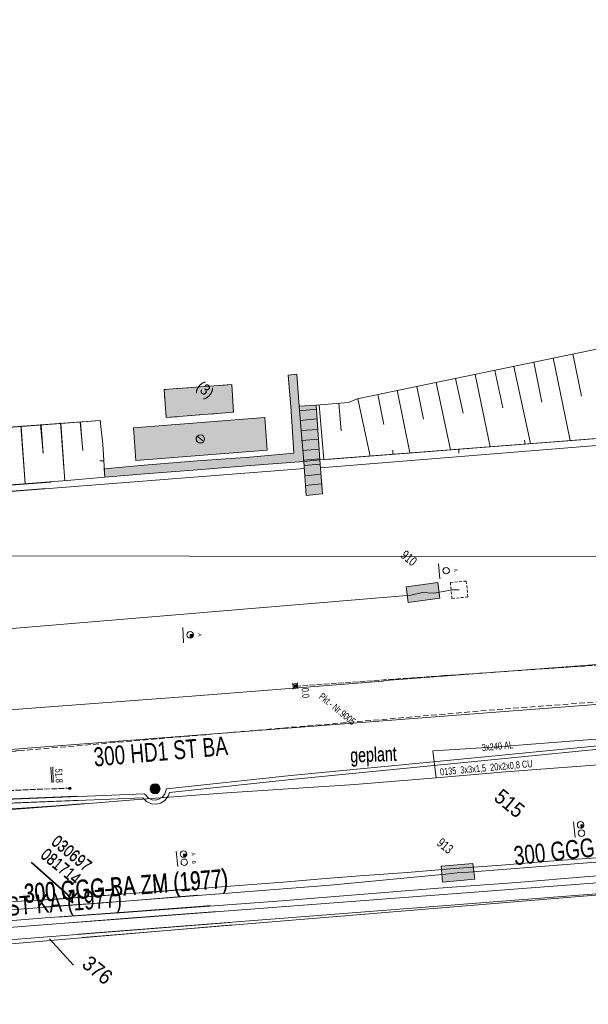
# Model space of a CAD drawing. Header units: metres. Extents: x -740 to 758, y -633 to 854.
# Tile 512 of 656: x -174 to -131, y -157 to -82. Entities that reach past the tile are written whole.
import ezdxf

# ---------------------------------------------------------------- set-up
doc = ezdxf.new("R2010")
doc.units = ezdxf.units.M
doc.header["$MEASUREMENT"] = 0
for name, pattern in [('208_125', [0.3328, 0.208, -0.1248]), ('416_125', [0.5408, 0.416, -0.1248]), ('416_208', [0.624, 0.416, -0.208]), ('832_832', [1.664, 0.832, -0.832])]:
    doc.linetypes.add(name, pattern=pattern)
for name, color, linetype in [('Gas.LOVION', 7, 'Continuous'), ('Gis.LOVION', 7, 'Continuous'), ('Grundkarte.LOVION', 7, 'Continuous'), ('Grundkarte_Text.LOVION', 7, 'Continuous'), ('Strom.LOVION', 7, 'Continuous'), ('StromBemass.LOVION', 7, 'Continuous'), ('Telko.LOVION', 7, 'Continuous'), ('ViewBounds.LOVION', 7, 'Continuous'), ('Wasser.LOVION', 7, 'Continuous')]:
    doc.layers.add(name, color=color, linetype=linetype)
doc.styles.add('ERSTELLTER_STIL_1', font='arial.ttf')

msp = doc.modelspace()

# ---------------------------------------------------------------- hatches: boundary and pattern name
at = {"layer": 'Grundkarte.LOVION', "linetype": 'Continuous', "lineweight": 18}
for points in [[(-167.465, -116.884), (-164.447, -116.618), (-160.486, -116.32), (-156.499, -115.989), (-152.479, -115.685), (-152.676, -113.369), (-152.827, -111.522), (-153.003, -109.115), (-153.647, -109.178), (-153.445, -111.553), (-153.32, -113.432), (-153.218, -115.077), (-156.529, -115.371), (-160.522, -115.643), (-164.51, -115.974), (-167.528, -116.24)], [(-162.851, -112.383), (-157.778, -111.976), (-157.893, -109.889), (-162.998, -110.27)], [(-151.414, -113.275), (-151.533, -111.454), (-152.827, -111.522), (-152.676, -113.369)], [(-155.223, -114.83), (-155.405, -112.365), (-165.317, -113.157), (-165.135, -115.622)], [(-151.25, -115.564), (-151.414, -113.275), (-152.676, -113.369), (-152.479, -115.685)], [(-151.056, -118.146), (-151.25, -115.564), (-152.479, -115.685), (-152.286, -118.267)]]:
    msp.add_hatch(color=254, dxfattribs=at).paths.add_polyline_path(points)
at = {"layer": 'Strom.LOVION', "linetype": 'Continuous', "lineweight": 13}
msp.add_hatch(color=7, dxfattribs=at).paths.add_polyline_path([(-163.393, -140.625), (-163.365, -140.587), (-163.343, -140.546), (-163.326, -140.502), (-163.314, -140.457), (-163.308, -140.41), (-163.309, -140.363), (-163.315, -140.316), (-163.326, -140.271), (-163.344, -140.227), (-163.367, -140.186), (-163.394, -140.148), (-163.427, -140.114), (-163.463, -140.084), (-163.503, -140.059), (-163.545, -140.039), (-163.59, -140.025), (-163.636, -140.016), (-163.683, -140.013), (-163.73, -140.016), (-163.776, -140.025), (-163.821, -140.04), (-163.863, -140.06), (-163.903, -140.085), (-163.939, -140.116), (-163.971, -140.15), (-163.999, -140.188), (-164.021, -140.229), (-164.038, -140.273), (-164.05, -140.319), (-164.056, -140.365), (-164.056, -140.412), (-164.049, -140.459), (-164.038, -140.504), (-164.02, -140.548), (-163.997, -140.589), (-163.97, -140.627), (-163.937, -140.661), (-163.901, -140.691), (-163.861, -140.716), (-163.819, -140.736), (-163.774, -140.75), (-163.728, -140.759), (-163.681, -140.762), (-163.634, -140.759), (-163.588, -140.75), (-163.543, -140.735), (-163.501, -140.715), (-163.461, -140.69), (-163.425, -140.66)])
at = {"layer": 'StromBemass.LOVION', "linetype": 'Continuous', "lineweight": 13}
for points in [[(-153.027, -132.691), (-153.02, -132.682), (-153.015, -132.671), (-153.01, -132.66), (-153.007, -132.649), (-153.006, -132.637), (-153.006, -132.626), (-153.008, -132.614), (-153.011, -132.603), (-153.015, -132.592), (-153.021, -132.582), (-153.027, -132.572), (-153.036, -132.564), (-153.045, -132.556), (-153.054, -132.55), (-153.065, -132.545), (-153.076, -132.541), (-153.088, -132.539), (-153.099, -132.539), (-153.111, -132.539), (-153.123, -132.542), (-153.134, -132.545), (-153.144, -132.55), (-153.154, -132.557), (-153.163, -132.564), (-153.171, -132.573), (-153.178, -132.582), (-153.184, -132.592), (-153.188, -132.603), (-153.191, -132.615), (-153.192, -132.626), (-153.192, -132.638), (-153.191, -132.65), (-153.188, -132.661), (-153.183, -132.672), (-153.178, -132.682), (-153.171, -132.692), (-153.163, -132.7), (-153.154, -132.708), (-153.144, -132.714), (-153.133, -132.719), (-153.122, -132.722), (-153.111, -132.725), (-153.099, -132.725), (-153.087, -132.724), (-153.076, -132.722), (-153.065, -132.719), (-153.054, -132.714), (-153.044, -132.707), (-153.035, -132.7)], [(-170.032, -140.414), (-170.025, -140.404), (-170.019, -140.394), (-170.015, -140.383), (-170.012, -140.371), (-170.01, -140.359), (-170.01, -140.347), (-170.012, -140.335), (-170.015, -140.324), (-170.019, -140.313), (-170.025, -140.302), (-170.032, -140.293), (-170.04, -140.284), (-170.049, -140.277), (-170.059, -140.27), (-170.07, -140.265), (-170.082, -140.262), (-170.093, -140.259), (-170.105, -140.259), (-170.117, -140.26), (-170.129, -140.262), (-170.14, -140.266), (-170.151, -140.271), (-170.161, -140.277), (-170.17, -140.285), (-170.178, -140.293), (-170.185, -140.303), (-170.191, -140.313), (-170.195, -140.325), (-170.198, -140.336), (-170.199, -140.348), (-170.199, -140.36), (-170.198, -140.372), (-170.195, -140.383), (-170.19, -140.394), (-170.185, -140.405), (-170.178, -140.414), (-170.17, -140.423), (-170.16, -140.43), (-170.15, -140.437), (-170.139, -140.442), (-170.128, -140.445), (-170.116, -140.448), (-170.105, -140.448), (-170.093, -140.448), (-170.081, -140.445), (-170.07, -140.442), (-170.059, -140.436), (-170.049, -140.43), (-170.04, -140.422)]]:
    msp.add_hatch(color=7, dxfattribs=at).paths.add_polyline_path(points)
at = {"layer": 'Telko.LOVION', "linetype": 'Continuous', "lineweight": 13}
for points in [[(-142.363, -124.833), (-144.755, -125.156), (-144.611, -126.324), (-142.203, -126.015)], [(-142.363, -124.833), (-144.755, -125.156), (-144.611, -126.324), (-142.203, -126.015)], [(-161.033, -129.008), (-160.945, -129), (-160.932, -128.984), (-160.903, -128.981), (-160.811, -128.868), (-160.813, -128.839), (-160.787, -128.807), (-160.793, -128.748), (-161.043, -128.758)], [(-131.568, -143.344), (-131.552, -143.357), (-131.494, -143.351), (-131.467, -143.319), (-131.438, -143.316), (-131.372, -143.236), (-131.375, -143.207), (-131.348, -143.175), (-131.357, -143.087), (-131.591, -143.11)], [(-161.515, -145.548), (-161.427, -145.539), (-161.414, -145.523), (-161.384, -145.52), (-161.305, -145.424), (-161.308, -145.394), (-161.282, -145.362), (-161.287, -145.304), (-161.538, -145.313)], [(-139.716, -146.017), (-142.103, -146.236), (-142.002, -147.423), (-139.585, -147.201)], [(-139.716, -146.017), (-142.103, -146.236), (-142.002, -147.423), (-139.585, -147.201)]]:
    msp.add_hatch(color=7, dxfattribs=at).paths.add_polyline_path(points)

# ---------------------------------------------------------------- linework, layer by layer
at = {"layer": 'Gas.LOVION', "color": 1, "linetype": '416_208', "lineweight": 18}
for points in [[(-92.082, -130.942), (-137.47, -134.374), (-185.14, -138.488)], [(-173.791, -137.488), (-187.975, -138.727), (-190.564, -138.995), (-193.409, -138.918)]]:
    msp.add_lwpolyline(points, dxfattribs=at)
at = {"layer": 'Gas.LOVION', "color": 5, "linetype": 'Continuous', "lineweight": 18}
for points in [[(-159.007, -149.638), (-165.388, -150.129), (-188.149, -151.911), (-188.692, -140.156), (-193.637, -140.211), (-194.255, -140.242), (-194.587, -140.023), (-200.991, -140.576)], [(60.234, -150.29), (55.819, -146.85), (46.687, -144.595), (32.986, -143.969), (16.187, -143.247), (10.626, -142.904), (4.044, -142.69), (-6.884, -142.163), (-13.094, -141.824), (-15.332, -141.762), (-23.066, -141.41), (-33.923, -141.156), (-36.696, -141.058), (-37.545, -141.141), (-48.45, -141.306), (-70.4, -142.92), (-71.831, -143.089), (-94.806, -144.804), (-113.16, -146.169), (-165.409, -150.155), (-170.485, -150.533)]]:
    msp.add_lwpolyline(points, dxfattribs=at)
at = {"layer": 'Grundkarte.LOVION', "color": 8, "linetype": 'Continuous', "lineweight": 18}
for points in [[(-110.136, -30.029), (-108.387, -52.144), (-107.699, -61.002), (-104.931, -95.962), (-111.034, -122.716), (-101.531, -121.964), (-102.119, -129.558), (-102.288, -130.55), (-102.689, -131.89), (-114.13, -132.772), (-115.666, -112.824), (-116.284, -104.993), (-119.64, -61.904), (-121.097, -43.367), (-119.64, -61.904), (-116.284, -104.993), (-115.666, -112.824), (-114.13, -132.772), (-119.996, -133.227), (-185.413, -138.264)], [(-150.749, -115.545), (-115.666, -112.824)], [(-152.676, -113.369), (-151.414, -113.275)], [(-190.106, -134.407), (-190.334, -130.558), (-189.158, -130.502), (-188.788, -135.49), (-161.238, -133.417), (-146.512, -132.273), (-146.31, -132.224), (-120.405, -130.253), (-121.689, -113.797), (-151.219, -116.182)], [(-167.465, -116.884), (-167.62, -114.387)], [(-135.818, -114.085), (-135.79, -114.378)], [(-145.763, -114.851), (-145.761, -115.176)], [(-140.776, -115.072), (-140.778, -114.747)], [(-167.851, -115.651), (-167.527, -115.648)], [(-211.886, -116.507), (-205.082, -115.96), (-199.376, -119.304), (-195.325, -119.026), (-171.527, -117.26)], [(-152.428, -116.212), (-182.932, -118.603)], [(-182.483, -118.057), (-170.308, -117.132)], [(-171.923, -117.743), (-193.25, -119.384)], [(-152.286, -118.267), (-151.056, -118.146)], [(-185.413, -138.264), (-119.996, -133.227)], [(-142.489, -139.564), (-142.748, -137.521), (-137.871, -137.221), (-134.645, -136.965), (-130.743, -136.672), (-127.133, -136.408), (-123.881, -136.119), (-121.006, -135.897), (-118.248, -135.687), (-115.172, -135.416), (-110.359, -135.063), (-110.079, -137.016)], [(-165.291, -141.232), (-158.28, -140.694), (-148.617, -140.075), (-142.489, -139.564), (-137.272, -139.113), (-130.261, -138.576)], [(-203.474, -143.597), (-203.064, -143.557), (-202.59, -143.569), (-202.121, -143.524), (-201.647, -143.536), (-201.147, -143.517), (-200.705, -143.503), (-197.733, -143.361), (-194.789, -143.25), (-191.817, -143.107), (-188.852, -142.906), (-185.913, -142.737), (-182.947, -142.536), (-180.014, -142.308), (-177.049, -142.107), (-175.143, -141.95), (-174.115, -141.879), (-171.15, -141.678), (-168.951, -141.492)], [(-180.432, -142.358), (-180.049, -142.35), (-177.083, -142.149), (-175.177, -141.992), (-174.15, -141.921), (-171.158, -141.688), (-165.291, -141.232)], [(59.795, -150.791), (57.501, -147.882), (54.63, -146.331), (51.796, -145.455), (45.853, -144.824), (-9.898, -142.62), (-22.984, -142.097), (-32.2, -141.845), (-35.721, -141.805), (-41.25, -141.784), (-51.209, -142.107), (-60.488, -142.719), (-111.116, -146.664), (-112.334, -146.902), (-169.473, -151.365)], [(-130.432, -145.597), (-133.983, -145.856), (-137.56, -146.146), (-141.111, -146.405), (-144.689, -146.696), (-148.24, -146.954), (-151.114, -147.176), (-154.016, -147.43), (-162.64, -148.096), (-165.547, -148.292), (-171.296, -148.735), (-172.59, -148.803)], [(-169.473, -151.365), (-112.334, -146.902), (-121.656, -147.695), (-169.184, -151.603), (-121.656, -147.695), (-112.334, -146.902), (-112.55, -150.44), (-113.008, -159.056), (-115.991, -179.327), (-145.658, -170.937), (-115.991, -179.327), (-116.389, -181.908), (-116.449, -182.505), (-116.572, -182.458), (-138.556, -176.775), (-116.572, -182.458), (-117.713, -184.697), (-134.088, -180.446)], [(-161.109, -147.937), (-162.605, -148.054), (-165.539, -148.282), (-171.288, -148.726), (-174.169, -148.889), (-177.044, -149.111), (-179.95, -149.306), (-182.831, -149.47), (-184.769, -149.6), (-186.765, -149.736), (-190.706, -149.944), (-192.649, -150.016), (-202.5, -150.536), (-204.443, -150.608), (-206.413, -150.712), (-208.149, -150.793), (-208.863, -150.744), (-209.247, -150.752), (-209.364, -150.764)], [(-211.688, -153.592), (-207.55, -153.601), (-195.508, -153.428), (-205.069, -154.186), (-212.692, -154.813), (-205.069, -154.186), (-126.625, -176.279), (-205.069, -154.186), (-195.508, -153.428), (-185.859, -152.958), (-178.347, -152.401), (-157.799, -150.658), (-178.347, -152.401), (-185.859, -152.958), (-195.508, -153.428), (-158.024, -150.473)], [(-158.024, -150.473), (-195.508, -153.428), (-207.55, -153.601), (-211.688, -153.592)]]:
    msp.add_lwpolyline(points, dxfattribs=at)
at = {"layer": 'Grundkarte.LOVION', "color": 253, "linetype": 'Continuous', "lineweight": 18}
for points in [[(-111.773, -32.022), (-111.188, -31.965), (-109.745, -50.651), (-108.934, -61.064), (-111.66, -61.301), (-113.89, -61.46), (-119.64, -61.904), (-121.097, -43.367), (-119.64, -61.904), (-116.284, -104.993), (-115.666, -112.824), (-114.13, -132.772), (-119.996, -133.227), (-185.413, -138.264)], [(-121.689, -113.797), (-151.219, -116.182), (-151.25, -115.564), (-151.414, -113.275), (-151.533, -111.454), (-149.1, -111.246), (-148.447, -110.975), (-121.422, -105.348)], [(-169.473, -151.365), (-112.334, -146.902), (-111.116, -146.664), (-60.488, -142.719), (-51.209, -142.107), (-41.25, -141.784), (-35.721, -141.805), (-32.2, -141.845), (-22.984, -142.097), (-9.898, -142.62), (45.853, -144.824), (51.796, -145.455), (54.63, -146.331), (57.501, -147.882), (59.795, -150.791)], [(-211.688, -153.592), (-207.55, -153.601), (-195.508, -153.428), (-158.024, -150.473)]]:
    msp.add_lwpolyline(points, dxfattribs=at)
at = {"layer": 'Grundkarte.LOVION', "color": 7, "linetype": 'Continuous', "lineweight": 13}
for points in [[(-121.422, -105.348), (-148.447, -110.975), (-149.1, -111.246), (-151.533, -111.454), (-151.25, -115.564), (-115.666, -112.824)], [(-132.198, -107.584), (-131.532, -110.77)], [(-135.123, -108.195), (-134.533, -111.211)], [(-133.677, -107.876), (-132.388, -114.104)], [(-139.554, -109.13), (-138.43, -114.577)], [(-138.075, -108.838), (-137.475, -111.646)], [(-136.628, -108.519), (-135.38, -114.338)], [(-167.803, -112.729), (-167.814, -112.612), (-175.736, -113.209), (-196.328, -109.37), (-199.662, -109.43), (-202.492, -110.712), (-204.537, -113.069), (-205.082, -115.96), (-199.376, -119.304), (-196.911, -119.122), (-196.328, -109.37), (-196.911, -119.122), (-171.527, -117.26)], [(-142.479, -109.742), (-141.422, -114.81)], [(-141.033, -109.423), (-140.45, -112.055)], [(-146.883, -110.645), (-146.426, -112.906)], [(-145.437, -110.326), (-144.472, -115.05)], [(-143.958, -110.034), (-143.451, -112.497)], [(-149.835, -111.288), (-149.661, -113.37)], [(-148.388, -110.969), (-147.464, -115.283)], [(-151.299, -111.431), (-150.957, -115.536)], [(-182.483, -118.057), (-170.308, -117.132), (-167.465, -116.884), (-167.62, -114.387), (-167.824, -112.604), (-175.778, -113.175), (-178.125, -112.754)], [(-172.318, -112.895), (-172.132, -115.094)], [(-170.822, -112.779), (-170.483, -117.149)], [(-170.78, -112.813), (-170.55, -116.071)], [(-169.32, -112.72), (-169.141, -114.86)], [(-169.31, -112.729), (-169.176, -114.4)], [(-173.814, -113.012), (-173.475, -117.383)], [(-173.772, -113.047), (-173.465, -117.391)], [(-172.276, -112.93), (-172.123, -115.102)], [(-171.646, -151.716), (-169.827, -153.696)]]:
    msp.add_lwpolyline(points, dxfattribs=at)
for points in [[(-167.465, -116.884), (-167.528, -116.24), (-164.51, -115.974), (-160.522, -115.643), (-156.529, -115.371), (-153.218, -115.077), (-153.32, -113.432), (-153.445, -111.553), (-153.647, -109.178), (-153.003, -109.115), (-152.827, -111.522), (-152.676, -113.369), (-152.479, -115.685), (-156.499, -115.989), (-160.486, -116.32), (-164.447, -116.618)], [(-155.223, -114.83), (-165.135, -115.622), (-165.317, -113.157), (-155.405, -112.365)], [(-160.016, -114.175), (-160.095, -114.272), (-160.388, -114.3), (-160.548, -114.168), (-160.577, -113.875), (-160.498, -113.779)], [(-160.016, -114.175), (-160.095, -114.272), (-160.388, -114.3), (-160.548, -114.168), (-160.577, -113.875), (-160.498, -113.779)]]:
    msp.add_lwpolyline(points, close=True, dxfattribs=at)
at = {"layer": 'Grundkarte.LOVION', "color": 8, "linetype": 'Continuous', "lineweight": 18}
msp.add_lwpolyline([(-162.851, -112.383), (-162.998, -110.27), (-157.893, -109.889), (-157.778, -111.976)], close=True, dxfattribs=at)
at = {"layer": 'Grundkarte.LOVION', "color": 8, "linetype": '832_832', "lineweight": 18}
msp.add_lwpolyline([(-157.778, -111.976), (-157.893, -109.889), (-162.998, -110.27), (-162.851, -112.383)], close=True, dxfattribs=at)
at = {"layer": 'Grundkarte.LOVION', "color": 251, "linetype": 'Continuous', "lineweight": 13}
for points in [[(-151.414, -113.275), (-152.676, -113.369), (-152.827, -111.522), (-151.533, -111.454)], [(-151.25, -115.564), (-152.479, -115.685), (-152.676, -113.369), (-151.414, -113.275)], [(-151.056, -118.146), (-152.286, -118.267), (-152.479, -115.685), (-151.25, -115.564)]]:
    msp.add_lwpolyline(points, close=True, dxfattribs=at)
for points in [[(-152.793, -111.873), (-151.505, -111.747)], [(-152.75, -112.608), (-151.462, -112.482)], [(-152.634, -114.104), (-151.372, -114.01)], [(-152.559, -114.865), (-151.298, -114.771)], [(-152.517, -115.6), (-151.255, -115.506)], [(-152.477, -116.009), (-151.247, -115.889)], [(-152.402, -116.771), (-151.173, -116.65)], [(-152.36, -117.505), (-151.131, -117.385)]]:
    msp.add_lwpolyline(points, dxfattribs=at)
at = {"layer": 'Grundkarte.LOVION', "color": 7, "linetype": 'Continuous', "lineweight": 13}
msp.add_circle((-160.263, -114), 0.313, dxfattribs=at)
msp.add_circle((-160.263, -114), 0.313, dxfattribs=at)
at = {"layer": 'Strom.LOVION', "color": 9, "linetype": 'Continuous', "lineweight": 18}
for points in [[(-153.337, -132.453), (-152.887, -132.823)], [(-153.297, -132.863), (-152.914, -132.397)]]:
    msp.add_lwpolyline(points, dxfattribs=at)
at = {"layer": 'Strom.LOVION', "color": 94, "linetype": 'Continuous', "lineweight": 18}
for points in [[(-100.185, -144.502), (-118.306, -145.682), (-124.518, -136.861), (-125.119, -136.906), (-141.381, -138.51), (-153.413, -139.687), (-162.597, -140.673), (-162.678, -140.903), (-162.91, -141.251), (-163.244, -141.461), (-163.606, -141.54), (-163.963, -141.516), (-164.318, -141.359), (-164.613, -141.062), (-177.492, -141.597), (-179.113, -141.638), (-179.866, -141.342), (-180.367, -141.361), (-181.137, -141.348), (-181.653, -141.354)], [(-169.227, -141.238), (-177.47, -141.572), (-179.105, -141.628), (-179.845, -141.316), (-180.359, -141.351), (-181.129, -141.338)]]:
    msp.add_lwpolyline(points, dxfattribs=at)
at = {"layer": 'Strom.LOVION', "color": 1, "linetype": 'Continuous', "lineweight": 18}
for points in [[(-180.117, -141.647), (-180.088, -141.644), (-179.808, -141.632), (-179.057, -141.307), (-177.478, -141.286), (-164.479, -140.769), (-164.149, -141.121), (-163.904, -141.215), (-163.635, -141.248), (-163.39, -141.179), (-163.125, -141.02), (-162.943, -140.766), (-162.818, -140.384), (-153.442, -139.394), (-141.409, -138.217), (-129.009, -137.02)], [(-169.581, -140.948), (-177.456, -141.26), (-179.049, -141.297), (-179.8, -141.622), (-180.08, -141.635), (-180.096, -141.621)]]:
    msp.add_lwpolyline(points, dxfattribs=at)
at = {"layer": 'Strom.LOVION', "color": 9, "linetype": 'Continuous', "lineweight": 18}
msp.add_circle((-153.115, -132.633), 0.178, dxfattribs=at)
at = {"layer": 'Strom.LOVION', "color": 7, "linetype": 'Continuous', "lineweight": 13}
msp.add_circle((-163.682, -140.388), 0.374, dxfattribs=at)
at = {"layer": 'StromBemass.LOVION', "color": 7, "linetype": '416_125', "lineweight": 13}
for points in [[(-153.112, -132.638), (-141.913, -131.853), (-129.421, -131.001), (-123.62, -130.626), (-119.334, -130.325), (-116.06, -130.109), (-97.828, -128.858), (-92.235, -128.474), (-91.116, -142.64), (-91.085, -143.258)], [(-201.744, -141.492), (-192.968, -141.166), (-191.511, -141.097), (-186.519, -140.919), (-184.104, -140.831), (-181.143, -140.734), (-180.185, -140.714), (-176.356, -140.576), (-170.32, -140.34)], [(-182.36, -140.773), (-181.151, -140.744), (-180.193, -140.724), (-176.364, -140.586), (-170.107, -140.343)]]:
    msp.add_lwpolyline(points, dxfattribs=at)
at = {"layer": 'StromBemass.LOVION', "color": 7, "linetype": 'Continuous', "lineweight": 13}
for points in [[(-171.548, -138.755), (-171.479, -139.916)], [(-171.402, -138.741), (-171.362, -139.905)]]:
    msp.add_lwpolyline(points, dxfattribs=at)
for centre, radius in [((-153.099, -132.632), 0.0933), ((-170.105, -140.354), 0.0948)]:
    msp.add_circle(centre, radius, dxfattribs=at)
at = {"layer": 'Telko.LOVION', "color": 7, "linetype": 'Continuous', "lineweight": 13}
for points in [[(-142.325, -123.411), (-142.213, -124.553)], [(-141.972, -125.504), (-141.956, -125.518)], [(-165.448, -127.534), (-165.445, -127.563)], [(-161.598, -128.221), (-161.545, -129.369)], [(-132.131, -142.882), (-132.016, -144.053)], [(-162.09, -145.101), (-161.979, -146.243)], [(-169.963, -148.162), (-169.896, -148.998), (-170.602, -148.579)], [(-169.955, -148.152), (-169.888, -148.988), (-170.581, -148.553)]]:
    msp.add_lwpolyline(points, dxfattribs=at)
at = {"layer": 'Telko.LOVION', "color": 9, "linetype": '208_125', "lineweight": 18}
msp.add_lwpolyline([(-140.217, -124.712), (-140.1, -125.912), (-141.3, -126.03), (-141.418, -124.829)], close=True, dxfattribs=at)
at = {"layer": 'Telko.LOVION', "color": 1, "linetype": 'Continuous', "lineweight": 18}
for points in [[(-140.759, -125.371), (-141.259, -125.39), (-142.669, -125.632), (-143.546, -125.584), (-144.37, -125.768), (-186.51, -129.312), (-187.362, -129.366), (-188.236, -129.348), (-192.031, -129.675)], [(-171.98, -149.305), (-165.596, -148.843), (-150.491, -147.662), (-141.75, -146.822), (-140.917, -146.726), (-140.065, -146.672), (-120.53, -145.146), (-119.692, -145.109), (-120.121, -144.648), (-125.554, -137.14), (-125.776, -136.689), (-126.109, -136.308), (-126.377, -135.979), (-122.611, -135.655), (-122.128, -135.46)], [(-209.536, -150.972), (-196.497, -150.865), (-195.653, -150.886), (-194.789, -150.949), (-189.188, -150.653), (-180.596, -149.961), (-165.588, -148.833), (-160.486, -148.423)]]:
    msp.add_lwpolyline(points, dxfattribs=at)
at = {"layer": 'Telko.LOVION', "color": 7, "linetype": 'Continuous', "lineweight": 13}
for points in [[(-142.363, -124.833), (-142.203, -126.015), (-144.611, -126.324), (-144.755, -125.156)], [(-142.363, -124.833), (-142.203, -126.015), (-144.611, -126.324), (-144.755, -125.156)], [(-161.033, -129.008), (-161.043, -128.758), (-160.793, -128.748), (-160.787, -128.807), (-160.813, -128.839), (-160.811, -128.868), (-160.903, -128.981), (-160.932, -128.984), (-160.945, -129)], [(-131.568, -143.344), (-131.591, -143.11), (-131.357, -143.087), (-131.348, -143.175), (-131.375, -143.207), (-131.372, -143.236), (-131.438, -143.316), (-131.467, -143.319), (-131.494, -143.351), (-131.552, -143.357)], [(-161.515, -145.548), (-161.538, -145.313), (-161.287, -145.304), (-161.282, -145.362), (-161.308, -145.394), (-161.305, -145.424), (-161.384, -145.52), (-161.414, -145.523), (-161.427, -145.539)], [(-139.716, -146.017), (-139.585, -147.201), (-142.002, -147.423), (-142.103, -146.236)], [(-139.716, -146.017), (-139.585, -147.201), (-142.002, -147.423), (-142.103, -146.236)]]:
    msp.add_lwpolyline(points, close=True, dxfattribs=at)
at = {"layer": 'Telko.LOVION', "color": 49, "linetype": 'Continuous', "lineweight": 18}
for points in [[(-173.017, -145.948), (-170.281, -148.385), (-169.896, -148.998)], [(-172.996, -145.922), (-170.273, -148.375), (-169.888, -148.988)]]:
    msp.add_lwpolyline(points, dxfattribs=at)
at = {"layer": 'Telko.LOVION', "color": 7, "linetype": 'Continuous', "lineweight": 13}
for centre, radius in [((-141.733, -123.932), 0.244), ((-161.037, -128.768), 0.245), ((-131.601, -143.104), 0.246), ((-131.532, -143.739), 0.245), ((-161.535, -145.31), 0.246), ((-161.48, -145.932), 0.246)]:
    msp.add_circle(centre, radius, dxfattribs=at)
at = {"layer": 'ViewBounds.LOVION', "color": 1, "linetype": 'Continuous', "lineweight": 18}
msp.add_lwpolyline([(528.379, 238.399), (527.852, -123.837), (-505.561, -122.336), (-505.035, 239.901)], close=True, dxfattribs=at)
at = {"layer": 'Wasser.LOVION', "color": 94, "linetype": 'Continuous', "lineweight": 18}
for points in [[(-159.538, -149.202), (-160.064, -149.254), (-166.006, -149.702), (-171.934, -150.133), (-177.83, -150.592), (-183.784, -151.056), (-186.943, -151.394), (-187.207, -151.42), (-187.63, -151.476), (-187.638, -151.092), (-187.65, -150.813), (-187.916, -145.075), (-188.111, -140.203), (-188.127, -139.894), (-188.151, -139.498), (-188.505, -139.503), (-188.742, -139.496)], [(-110.269, -145.503), (-113.219, -145.717), (-131.003, -147.013), (-136.398, -147.451), (-142.31, -147.896), (-148.235, -148.358), (-154.158, -148.848), (-166.014, -149.712), (-171.048, -150.071)]]:
    msp.add_lwpolyline(points, dxfattribs=at)

# ---------------------------------------------------------------- texts
at = {"layer": 'Gas.LOVION', "color": 1, "linetype": 'Continuous', "lineweight": 18, "insert": (-168.251, -138.728), "char_height": 1.42278, "attachment_point": 7, "rotation": 4.93406, "style": 'ERSTELLTER_STIL_1'}
msp.add_mtext('{\\A1;\\W0.71727x;300 HD1 ST BA}', dxfattribs=at)
at = {"layer": 'Gas.LOVION', "color": 5, "linetype": 'Continuous', "lineweight": 18, "insert": (-180, -150.83), "char_height": 1.42278, "attachment_point": 7, "rotation": 4.58079, "style": 'ERSTELLTER_STIL_1'}
msp.add_mtext('{\\A1;\\W0.72103x;150 ND ST KA (1977)}', dxfattribs=at)
at = {"layer": 'Gis.LOVION', "color": 44, "linetype": 'Continuous', "lineweight": 18, "char_height": 1.06708, "attachment_point": 7, "rotation": 2.24295, "style": 'ERSTELLTER_STIL_1'}
for insert in [(-148.939, -138.735), (-148.935, -138.722), (-148.93, -138.715)]:
    msp.add_mtext('{\\A1;\\W0.71559x;geplant}', dxfattribs=dict(at, insert=insert))
at = {"layer": 'Grundkarte_Text.LOVION', "color": 7, "linetype": 'Continuous', "lineweight": 13, "attachment_point": 7, "style": 'ERSTELLTER_STIL_1'}
for s, insert, char_height, rotation in [('{\\A1;\\W0.89449x;(3)}', (-160.804, -110.371), 0.83074, 320.58479), ('{\\A1;\\W0.89449x;515}', (-138.228, -141.188), 1.12432, 320.58532), ('{\\A1;\\W0.89451x;376}', (-169.291, -153.766), 1.12432, 320.58343)]:
    msp.add_mtext(s, dxfattribs=dict(at, insert=insert, char_height=char_height, rotation=rotation))
at = {"layer": 'Strom.LOVION', "color": 1, "linetype": 'Continuous', "lineweight": 18, "attachment_point": 7, "style": 'ERSTELLTER_STIL_1'}
for s, insert, char_height, rotation in [('{\\A1;\\W0.72234x;Pkt.- Nr.9005}', (-151.389, -133.525), 0.53354, 320.58397), ('{\\A1;\\W0.72503x;3x240 AL}', (-139.025, -137.566), 0.53356, 5.60623)]:
    msp.add_mtext(s, dxfattribs=dict(at, insert=insert, char_height=char_height, rotation=rotation))
at = {"layer": 'Strom.LOVION', "color": 94, "linetype": 'Continuous', "lineweight": 18, "insert": (-142.167, -139.484), "char_height": 0.53355, "attachment_point": 7, "rotation": 5.24274, "style": 'ERSTELLTER_STIL_1'}
msp.add_mtext('{\\A1;\\W0.71557x;0135  3x3x1,5  20x2x0,8 CU}', dxfattribs=at)
at = {"layer": 'StromBemass.LOVION', "color": 7, "linetype": 'Continuous', "lineweight": 13, "attachment_point": 7, "style": 'ERSTELLTER_STIL_1'}
for s, insert, char_height, rotation in [('{\\A1;\\W0.71559x;0.0}', (-152.641, -132.79), 0.53353, 274.2441), ('{\\A1;\\W0.71558x;51.8}', (-171.223, -138.866), 0.53355, 272.2443)]:
    msp.add_mtext(s, dxfattribs=dict(at, insert=insert, char_height=char_height, rotation=rotation))
at = {"layer": 'Telko.LOVION', "color": 7, "linetype": 'Continuous', "lineweight": 13, "attachment_point": 7, "style": 'ERSTELLTER_STIL_1'}
for s, insert, char_height, rotation in [('{\\A1;\\W0.71557x;910}', (-145.228, -122.889), 0.71141, 320.58332), ('{\\A1;\\W0.71051x;A}', (-141.169, -123.8), 0.28319, 276.48342), ('{\\A1;\\W0.71032x;A}', (-160.461, -128.658), 0.28416, 272.43397), ('{\\A1;\\W0.71559x;913}', (-142.501, -144.597), 0.71141, 320.58332), ('{\\A1;\\W0.71048x;A}', (-160.945, -145.206), 0.28338, 274.85235), ('{\\A1;\\W0.71579x;B}', (-160.9, -145.824), 0.28338, 274.85235)]:
    msp.add_mtext(s, dxfattribs=dict(at, insert=insert, char_height=char_height, rotation=rotation))
at = {"layer": 'Telko.LOVION', "color": 220, "linetype": 'Continuous', "lineweight": 18, "char_height": 0.91526, "attachment_point": 7, "rotation": 320.58413, "style": 'ERSTELLTER_STIL_1'}
for s, insert in [('{\\A1;\\W0.80002x;030697}', (-171.599, -144.547)), ('{\\A1;\\W0.80002x;030697}', (-171.578, -144.521)), ('{\\A1;\\W0.80002x;081714}', (-172.41, -145.533)), ('{\\A1;\\W0.80002x;081714}', (-172.389, -145.507))]:
    msp.add_mtext(s, dxfattribs=dict(at, insert=insert))
at = {"layer": 'Wasser.LOVION', "color": 94, "linetype": 'Continuous', "lineweight": 18, "attachment_point": 7, "style": 'ERSTELLTER_STIL_1'}
for s, insert, char_height, rotation in [('{\\A1;\\W0.71927x;300 GGG BA ZM (1977)}', (-136.51, -146.585), 1.42278, 6.24358), ('{\\A1;\\W0.71928x;300 GGG BA ZM (1977)}', (-173.487, -149.436), 1.42277, 4.25218), ('{\\A1;\\W0.71927x;300 GGG BA ZM (1977)}', (-173.465, -149.41), 1.42279, 4.2521)]:
    msp.add_mtext(s, dxfattribs=dict(at, insert=insert, char_height=char_height, rotation=rotation))

doc.saveas('drawing.dxf')
